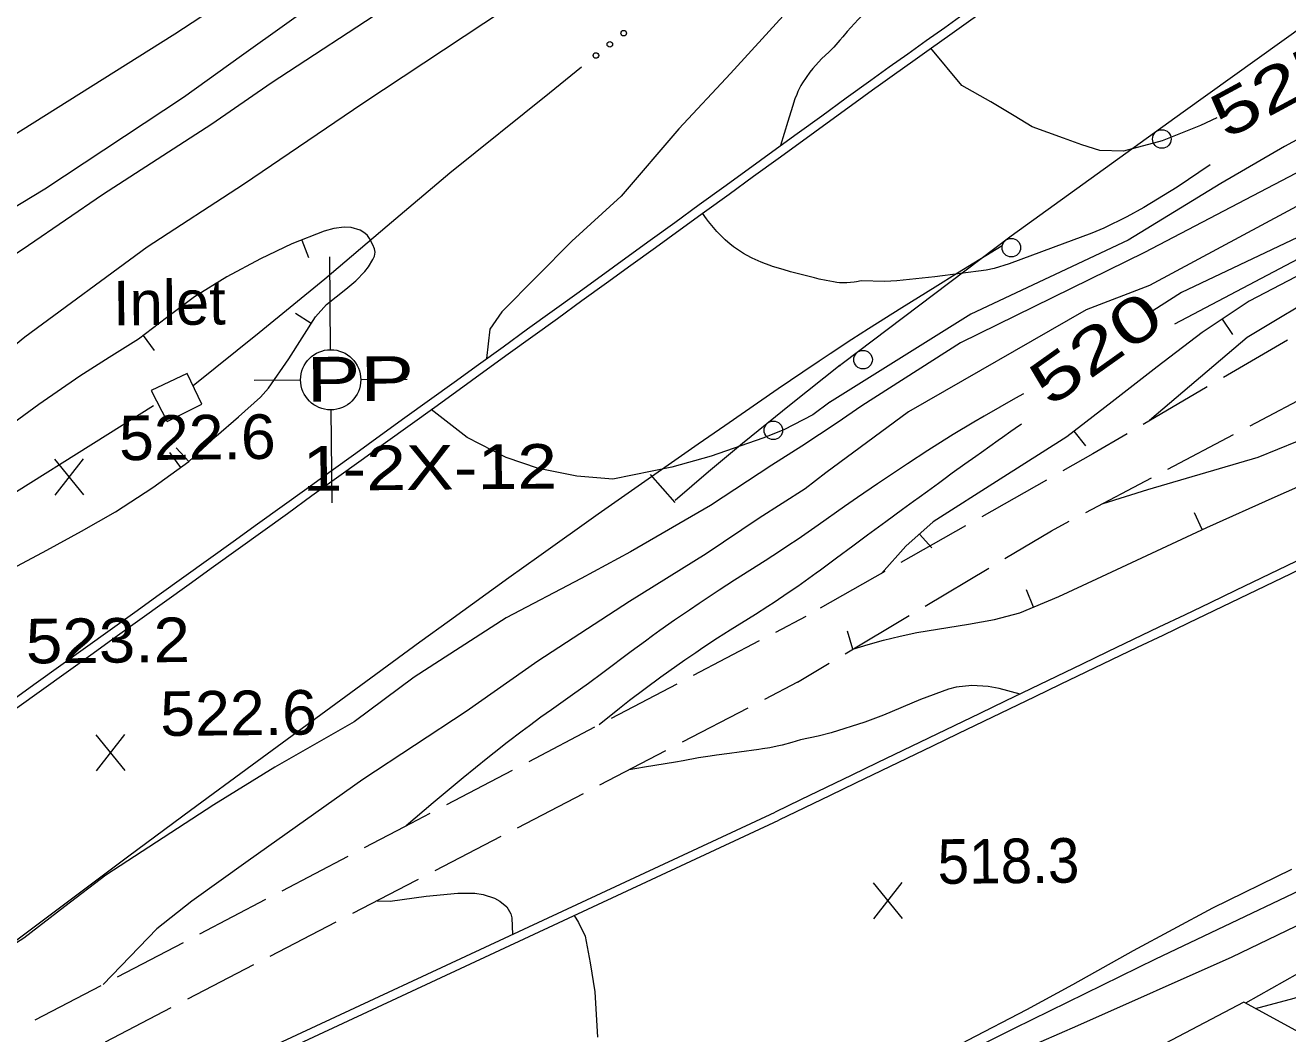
# Model space of a CAD drawing. Extents: x 2361284 to 2366480, y 6976556 to 6985346.
# Drawn here: x 2363862.3 to 2363998.2, y 6978652.7 to 6978761.2 of the extents above; entities that cross this region are included whole.
import ezdxf
from ezdxf.enums import TextEntityAlignment as Align

# ---------------------------------------------------------------- set-up
doc = ezdxf.new("R2010")
doc.units = 0
doc.header["$LTSCALE"] = 1.9
for name, color, linetype, lineweight in [('12', 7, 'Continuous', 13), ('13', 7, 'Continuous', 13), ('17', 7, 'Continuous', 13), ('2', 7, 'Continuous', 13), ('21', 7, 'Continuous', 13), ('27', 7, 'Continuous', 13), ('3', 7, 'Continuous', 13), ('5', 7, 'Continuous', 13), ('6', 7, 'Continuous', 13), ('8', 7, 'Continuous', 13)]:
    doc.layers.add(name, color=color, linetype=linetype, lineweight=lineweight)

msp = doc.modelspace()

# ---------------------------------------------------------------- linework, layer by layer
at = {"layer": '12'}
for p, q in [((2363868.646, 6978710.671), (2363865.529, 6978714.522)), ((2363865.566, 6978710.642), (2363868.609, 6978714.551)), ((2363873.078, 6978681.002), (2363869.961, 6978684.853)), ((2363869.998, 6978680.973), (2363873.041, 6978684.882)), ((2363956.754, 6978665.086), (2363953.637, 6978668.937)), ((2363953.674, 6978665.057), (2363956.717, 6978668.966))]:
    msp.add_line(p, q, dxfattribs=at)
for points in [[(2364318.668, 6978881.737), (2364315.081, 6978880.323), (2364310.225, 6978877.817), (2364304.381, 6978875.021), (2364297.875, 6978871.328), (2364292.269, 6978868.855), (2364285.118, 6978866.797), (2364272.672, 6978861.998), (2364252.913, 6978850.291), (2364243.086, 6978845.746), (2364221.893, 6978836.494), (2364201.419, 6978826.229), (2364184.966, 6978820.092), (2364167.412, 6978812.135), (2364148.382, 6978802.573), (2364131.482, 6978795.043), (2364111.797, 6978786.975), (2364090.231, 6978778.049), (2364074.073, 6978771.426), (2364063.031, 6978767.451), (2364043.924, 6978759.648), (2364030.524, 6978753.17), (2363986.779, 6978732.443), (2363983.688, 6978730.464)], [(2363953.807, 6978799.854), (2363950.815, 6978797.905), (2363947.317, 6978795.582), (2363942.293, 6978791.664), (2363931.416, 6978784.08), (2363923.864, 6978778.927), (2363914.944, 6978772.552), (2363906.78, 6978766.615), (2363901.761, 6978763.447), (2363888.789, 6978754.992), (2363882.411, 6978750.582), (2363870.653, 6978742.96), (2363862.704, 6978737.524), (2363850.232, 6978729.145), (2363836.706, 6978719.346), (2363825.404, 6978712.048), (2363814.472, 6978704.934), (2363799.243, 6978694.177), (2363787.31, 6978685.994), (2363777.501, 6978679.511), (2363766.917, 6978672.43), (2363754.892, 6978664.634), (2363741.451, 6978656.097), (2363729.092, 6978648.638)], [(2363950.79, 6978760.542), (2363951.185, 6978760.984), (2363951.997, 6978761.84), (2363953.651, 6978763.502), (2363954.464, 6978764.348), (2363961.779, 6978772.217), (2363962.508, 6978773.01), (2363963.955, 6978774.606), (2363966.845, 6978777.802), (2363968.312, 6978779.38), (2363968.639, 6978779.714), (2363968.863, 6978779.93), (2363969.322, 6978780.352), (2363970.734, 6978781.58), (2363971.425, 6978782.209)], [(2363950.79, 6978760.542), (2363950.334, 6978759.971), (2363950.019, 6978759.6), (2363949.376, 6978758.869), (2363949.201, 6978758.681), (2363948.832, 6978758.323), (2363948.073, 6978757.625), (2363947.712, 6978757.253), (2363947.098, 6978756.539), (2363946.804, 6978756.17), (2363946.386, 6978755.601), (2363946.003, 6978755.013), (2363945.827, 6978754.71), (2363945.609, 6978754.299), (2363945.509, 6978754.089), (2363945.37, 6978753.77), (2363945.188, 6978753.279), (2363944.925, 6978752.468), (2363944.421, 6978750.841), (2363943.646, 6978748.264)], [(2363990.601, 6978751.25), (2363988.838, 6978750.433), (2363984.724, 6978748.764), (2363980.564, 6978747.645), (2363977.983, 6978747.74), (2363976.058, 6978748.342), (2363974.091, 6978749.053), (2363970.719, 6978750.281), (2363968.778, 6978751.463), (2363966.282, 6978752.979), (2363963.155, 6978754.719), (2363959.808, 6978758.728)], [(2363969.772, 6978721.551), (2363968.919, 6978721.082), (2363967.224, 6978720.13), (2363965.541, 6978719.157), (2363964.426, 6978718.498), (2363962.211, 6978717.155), (2363960.563, 6978716.128), (2363959.47, 6978715.434), (2363957.295, 6978714.026), (2363956.214, 6978713.312), (2363954.062, 6978711.866), (2363951.923, 6978710.397), (2363950.503, 6978709.406), (2363947.676, 6978707.4)], [(2363947.676, 6978707.4), (2363945.523, 6978705.909), (2363944.436, 6978705.179), (2363943.619, 6978704.641), (2363941.974, 6978703.583), (2363938.671, 6978701.485), (2363937.031, 6978700.419), (2363934.89, 6978698.992), (2363933.824, 6978698.271), (2363932.233, 6978697.179), (2363930.653, 6978696.071), (2363929.868, 6978695.51), (2363929.095, 6978694.949), (2363927.56, 6978693.81), (2363924.504, 6978691.515), (2363922.965, 6978690.383), (2363921.258, 6978689.166), (2363918.975, 6978687.552), (2363917.84, 6978686.736), (2363916.618, 6978685.838), (2363915.807, 6978685.233), (2363914.195, 6978684.011), (2363912.801, 6978682.924), (2363912.111, 6978682.371), (2363909.485, 6978680.233), (2363908.178, 6978679.157), (2363906.228, 6978677.53), (2363904.292, 6978675.887), (2363903.331, 6978675.057)], [(2363900.227, 6978667.006), (2363901.628, 6978666.95), (2363905.493, 6978667.506), (2363908.899, 6978667.829), (2363910.727, 6978667.828), (2363911.641, 6978667.685), (2363912.849, 6978667.272), (2363913.426, 6978666.954), (2363914.157, 6978666.348), (2363914.621, 6978665.599), (2363914.715, 6978665.174), (2363914.792, 6978663.375)], [(2363994.772, 6978655.386), (2363998.912, 6978656.515), (2364005.342, 6978658.596), (2364013.176, 6978660.491), (2364020.796, 6978662.522), (2364026.973, 6978663.851), (2364030.753, 6978663.877), (2364032.68, 6978663.175), (2364033.366, 6978662.542), (2364033.351, 6978660.992), (2364030.655, 6978656.297), (2364029.062, 6978653.432), (2364028.253, 6978650.253), (2364028.369, 6978649.604)]]:
    msp.add_lwpolyline(points, dxfattribs=at)
at = {"layer": '13'}
for points in [[(2364301.817, 6978870.186), (2364292.057, 6978865.873), (2364274.338, 6978858.215), (2364261.561, 6978851.633), (2364252.212, 6978847.233), (2364236.127, 6978839.36), (2364210.254, 6978827.834), (2364183.353, 6978815.267), (2364168.396, 6978807.534), (2364146.542, 6978797.236), (2364122.964, 6978787.511), (2364096.992, 6978776.993), (2364073.505, 6978766.95), (2364052.841, 6978759.892), (2364027.581, 6978750.372), (2364011.974, 6978742.704), (2363986.042, 6978729.036)], [(2363953.936, 6978805.174), (2363949.163, 6978802.349), (2363946.072, 6978800.379), (2363941.89, 6978797.26), (2363935.553, 6978792.71), (2363931.574, 6978789.572), (2363920.21, 6978781.412), (2363910.085, 6978774.496), (2363900.511, 6978768.566), (2363885.622, 6978757.902), (2363879.354, 6978753.453), (2363864.447, 6978743.57), (2363855.944, 6978738.439), (2363843.297, 6978730.859), (2363828.716, 6978721.35), (2363810.343, 6978708.865), (2363801.589, 6978703.011), (2363782.201, 6978690.085), (2363767.406, 6978680.965), (2363753.71, 6978673.154), (2363739.13, 6978664.614), (2363725.283, 6978655.873)], [(2363955.293, 6978790.837), (2363951.985, 6978788.436), (2363945.198, 6978783.841), (2363938.251, 6978779.244), (2363927.425, 6978771.562), (2363913.936, 6978762.883), (2363898.691, 6978752.776), (2363885.843, 6978744.084), (2363875.467, 6978737.345), (2363862.278, 6978727.649), (2363848.009, 6978715.942), (2363828.319, 6978703.135), (2363817.534, 6978695.312), (2363801.165, 6978684.466), (2363784.786, 6978673.82), (2363771.402, 6978665.701), (2363762.87, 6978659.57), (2363752.238, 6978652.419)], [(2363953.679, 6978772.28), (2363951.231, 6978769.998), (2363948.248, 6978767.069), (2363943.933, 6978762.238), (2363938.242, 6978756.013), (2363932.669, 6978750.049), (2363926.478, 6978742.821), (2363921.153, 6978737.969), (2363913.625, 6978730.357), (2363912.352, 6978728.515), (2363911.983, 6978725.332)], [(2364009.272, 6978754.328), (2363997.89, 6978748.169), (2363991.008, 6978744.185), (2363981.055, 6978738.089), (2363964.099, 6978730.107), (2363948.89, 6978720.612)], [(2364006.043, 6978748.927), (2363982.808, 6978736.746), (2363963.019, 6978727.037), (2363952.384, 6978720.266), (2363949.721, 6978718.44)], [(2363978.375, 6978709.752), (2363983.171, 6978711.248), (2363995.048, 6978714.721), (2364003.516, 6978718.182), (2364016.572, 6978723.996), (2364026.58, 6978729.391), (2364040.603, 6978739.786), (2364046.281, 6978745.129), (2364046.866, 6978745.655), (2364047.058, 6978747.587), (2364045.448, 6978748.632), (2364042.424, 6978748.093), (2364035.146, 6978745.714), (2364022.579, 6978741.095), (2364010.351, 6978736.557), (2364002.715, 6978732.935), (2363993.856, 6978727.6), (2363983.36, 6978718.66)], [(2364007.838, 6978746.374), (2363983.332, 6978733.19), (2363976.536, 6978730.596), (2363957.404, 6978719.626), (2363948.522, 6978713.058)], [(2363989.889, 6978746.173), (2363986.322, 6978743.77), (2363982.749, 6978741.596), (2363980.912, 6978740.589), (2363978.426, 6978739.376), (2363977.148, 6978738.853), (2363972.963, 6978737.282), (2363968.249, 6978735.527), (2363966.613, 6978735.033), (2363965.774, 6978734.863), (2363960.232, 6978734.121), (2363956.136, 6978733.712), (2363954.867, 6978733.653), (2363952.326, 6978733.696)], [(2363952.326, 6978733.696), (2363951.81, 6978733.601), (2363951.551, 6978733.562), (2363951.161, 6978733.516), (2363950.77, 6978733.489), (2363950.576, 6978733.483), (2363950.188, 6978733.491), (2363949.995, 6978733.506), (2363949.707, 6978733.541), (2363949.323, 6978733.603), (2363948.557, 6978733.742), (2363947.793, 6978733.901), (2363947.284, 6978734.016), (2363946.27, 6978734.268), (2363944.706, 6978734.69), (2363943.93, 6978734.912), (2363942.769, 6978735.265), (2363942.519, 6978735.347), (2363942.026, 6978735.527), (2363941.54, 6978735.724), (2363941.219, 6978735.865), (2363940.581, 6978736.164), (2363939.96, 6978736.486), (2363939.658, 6978736.659), (2363939.216, 6978736.932), (2363938.785, 6978737.225), (2363938.575, 6978737.379), (2363938.162, 6978737.702), (2363937.96, 6978737.872), (2363937.662, 6978738.136), (2363937.355, 6978738.426), (2363937.157, 6978738.623), (2363936.774, 6978739.025), (2363936.589, 6978739.23), (2363936.231, 6978739.65), (2363935.889, 6978740.082), (2363935.669, 6978740.377), (2363935.245, 6978740.984)], [(2363948.95, 6978720.653), (2363947.103, 6978719.275), (2363943.987, 6978717.656), (2363941.745, 6978716.764), (2363936.153, 6978714.831), (2363931.916, 6978713.641), (2363925.587, 6978712.38), (2363921.703, 6978712.673), (2363917.585, 6978713.504), (2363914.104, 6978714.681), (2363909.913, 6978716.852), (2363906.034, 6978719.855)], [(2363949.721, 6978718.44), (2363945.915, 6978715.914), (2363942.693, 6978713.883), (2363936.084, 6978709.54), (2363927.472, 6978704.538), (2363922.188, 6978701.668), (2363914.098, 6978697.45), (2363904.199, 6978691.075), (2363897.733, 6978686.254), (2363889.209, 6978681.383), (2363882.648, 6978677.331), (2363871.019, 6978669.749), (2363866.581, 6978666.376), (2363862.183, 6978662.984), (2363855.502, 6978658.722), (2363851.172, 6978653.48), (2363849.339, 6978650.763), (2363845.02, 6978644.28), (2363843.343, 6978640.804), (2363841.267, 6978636.124), (2363839.093, 6978629.274)], [(2363969.563, 6978718.279), (2363968.882, 6978717.803), (2363968.429, 6978717.485), (2363967.524, 6978716.848), (2363967.072, 6978716.529), (2363966.169, 6978715.889), (2363965.267, 6978715.248), (2363964.667, 6978714.82), (2363963.468, 6978713.962), (2363962.122, 6978712.993), (2363961.225, 6978712.346), (2363960.628, 6978711.913), (2363959.436, 6978711.047), (2363958.542, 6978710.396), (2363957.947, 6978709.962), (2363956.758, 6978709.091), (2363954.975, 6978707.783), (2363953.789, 6978706.908), (2363952.998, 6978706.325), (2363951.417, 6978705.156), (2363949.668, 6978703.862), (2363948.794, 6978703.214), (2363947.921, 6978702.564), (2363947.485, 6978702.238)], [(2363948.522, 6978713.058), (2363946.298, 6978711.327), (2363941.327, 6978708.15), (2363935.613, 6978704.345), (2363927.393, 6978699.197), (2363917.522, 6978692.762), (2363909.813, 6978687.379), (2363898.663, 6978680.033), (2363886.335, 6978671.294), (2363880.276, 6978666.967), (2363876.504, 6978663.971), (2363870.721, 6978657.996)], [(2363947.485, 6978702.238), (2363945.482, 6978700.823), (2363944.471, 6978700.129), (2363942.943, 6978699.105), (2363942.273, 6978698.669), (2363940.922, 6978697.815), (2363938.206, 6978696.129), (2363936.86, 6978695.267), (2363935.284, 6978694.221), (2363934.501, 6978693.691), (2363933.333, 6978692.886), (2363931.595, 6978691.656), (2363930.747, 6978691.041), (2363929.062, 6978689.797), (2363927.393, 6978688.532), (2363926.289, 6978687.679), (2363924.099, 6978685.945)], [(2364052.781, 6978665.287), (2364053.17, 6978666.37), (2364056.067, 6978670.998), (2364061.428, 6978676.22), (2364069.973, 6978683.092), (2364078.127, 6978688.99), (2364081.266, 6978691.309), (2364081.886, 6978693.335), (2364079.807, 6978694.305), (2364074.265, 6978692.282), (2364066.176, 6978687.996), (2364058.017, 6978684.708), (2364046.06, 6978680.094), (2364040.94, 6978678.066), (2364030.271, 6978673.614), (2364019.878, 6978668.624), (2364009.378, 6978664.274), (2364000.659, 6978659.922), (2363993.697, 6978655.975)], [(2363969.429, 6978689.245), (2363967.15, 6978689.853), (2363965.983, 6978690.052), (2363964.235, 6978690.163), (2363962.528, 6978689.993), (2363961.703, 6978689.782), (2363958.698, 6978688.651), (2363954.725, 6978686.959), (2363952.707, 6978686.217), (2363949.098, 6978685.073), (2363947.685, 6978684.724), (2363945.787, 6978684.305), (2363944.857, 6978684.012)], [(2363944.857, 6978684.012), (2363943.811, 6978683.756), (2363943.286, 6978683.636), (2363942.497, 6978683.47), (2363941.703, 6978683.328), (2363941.304, 6978683.268), (2363939.176, 6978682.978), (2363938.137, 6978682.844), (2363936.752, 6978682.665), (2363936.06, 6978682.569), (2363934.81, 6978682.364), (2363933.149, 6978682.059), (2363932.317, 6978681.913), (2363928.997, 6978681.362), (2363927.335, 6978681.096)], [(2363961.306, 6978650.657), (2363963.802, 6978652.011), (2363970.152, 6978655.282), (2363975.097, 6978657.979), (2363981.632, 6978661.66), (2363990.169, 6978666.251), (2363998.65, 6978670.392)], [(2363921.403, 6978665.397), (2363921.88, 6978664.672), (2363922.614, 6978663.199), (2363923.141, 6978660.304), (2363923.662, 6978657.2), (2363923.928, 6978652.322)], [(2364001.985, 6978665.624), (2363992.21, 6978660.91), (2363975.589, 6978653.553), (2363963.767, 6978648.359)]]:
    msp.add_lwpolyline(points, dxfattribs=at)
at = {"layer": '17'}
for points in [[(2364319.126, 6978986.097), (2364293.911, 6978968.587), (2364268.695, 6978951.075), (2364223.262, 6978919.672), (2364177.879, 6978888.188), (2364129.919, 6978854.212), (2364082.122, 6978819.995), (2364034.524, 6978785.94), (2363986.965, 6978751.846), (2363968.451, 6978738.519), (2363950.251, 6978724.765), (2363950.112, 6978724.654), (2363949.973, 6978724.533)], [(2363950.062, 6978724.614), (2363944.76, 6978720.443), (2363939.521, 6978716.192), (2363935.879, 6978713.148), (2363932.28, 6978710.064)]]:
    msp.add_lwpolyline(points, dxfattribs=at)
for centre in [(2363984.676, 6978748.966), (2363968.474, 6978737.28), (2363952.516, 6978725.224), (2363942.862, 6978717.616)]:
    msp.add_circle(centre, 1, dxfattribs=at)
at = {"layer": '2'}
for p, q in [((2363895.184, 6978726.299), (2363895.109, 6978736.299)), ((2363891.975, 6978723.028), (2363886.975, 6978722.991)), ((2363895.215, 6978723.059), (2363895.214, 6978723.099)), ((2363898.455, 6978723.09), (2363903.455, 6978723.127)), ((2363895.246, 6978719.819), (2363895.321, 6978709.819))]:
    msp.add_line(p, q, dxfattribs=at)
msp.add_circle((2363895.215, 6978723.059), 3.24, dxfattribs=at)
at = {"layer": '21'}
for points in [[(2363922.205, 6978756.7), (2363918.751, 6978753.917), (2363908.043, 6978745.295), (2363901.307, 6978739.592), (2363894.57, 6978733.886), (2363887.515, 6978728.109), (2363880.399, 6978722.401)], [(2363876.139, 6978720.241), (2363854.625, 6978706.785), (2363850.658, 6978704.408)]]:
    msp.add_lwpolyline(points, dxfattribs=at)
for centre in [(2363926.752, 6978760.36), (2363925.256, 6978759.156), (2363923.761, 6978757.952)]:
    msp.add_circle(centre, 0.3, dxfattribs=at)
at = {"layer": '27'}
for p, q in [((2363892.09, 6978738.093), (2363892.808, 6978736.23)), ((2363893.126, 6978729.122), (2363891.435, 6978730.196)), ((2363991.157, 6978729.585), (2363992.263, 6978727.915)), ((2363875.017, 6978727.82), (2363876.222, 6978726.222)), ((2363975.211, 6978717.512), (2363976.446, 6978715.934)), ((2363879.082, 6978713.628), (2363877.906, 6978715.247)), ((2363879.956, 6978714.267), (2363878.581, 6978715.723)), ((2363989.032, 6978706.933), (2363988.195, 6978708.745)), ((2363958.585, 6978706.454), (2363959.909, 6978704.966)), ((2363970.85, 6978698.6), (2363970.093, 6978700.453)), ((2363951.422, 6978694.074), (2363950.834, 6978695.99))]:
    msp.add_line(p, q, dxfattribs=at)
for points in [[(2363879.956, 6978714.267), (2363881.413, 6978715.64), (2363882.88, 6978717.005), (2363885.281, 6978719.067), (2363887.651, 6978721.18), (2363888.502, 6978722.148), (2363890.712, 6978725.319), (2363892.14, 6978727.583), (2363893.579, 6978729.837), (2363894.756, 6978731.148), (2363896.851, 6978732.828), (2363897.902, 6978733.708), (2363898.883, 6978734.717), (2363899.268, 6978735.211), (2363899.751, 6978735.986), (2363899.917, 6978736.377), (2363899.993, 6978736.788), (2363899.981, 6978736.988), (2363899.94, 6978737.138), (2363899.735, 6978737.596), (2363899.399, 6978738.273), (2363899.186, 6978738.571), (2363898.894, 6978738.839), (2363898.381, 6978739.144), (2363897.428, 6978739.435), (2363896.677, 6978739.488), (2363895.569, 6978739.347), (2363894.511, 6978739.037), (2363891.044, 6978737.693), (2363887.649, 6978736.091), (2363884.048, 6978734.126), (2363880.568, 6978732.003), (2363877.538, 6978729.714), (2363874.511, 6978727.435), (2363871.37, 6978725.445), (2363868.228, 6978723.456), (2363863.797, 6978720.403), (2363859.457, 6978717.232)], [(2364000.746, 6978734.996), (2363994.078, 6978731.522), (2363989.02, 6978728.154), (2363984.175, 6978724.468), (2363979.311, 6978720.692), (2363974.456, 6978716.925), (2363967.268, 6978712.377), (2363960.072, 6978707.788), (2363957.127, 6978705.16), (2363954.495, 6978702.215)], [(2363843.95, 6978694.763), (2363845.59, 6978695.859), (2363847.301, 6978696.815), (2363852.271, 6978698.813), (2363857.213, 6978700.84), (2363860.955, 6978702.755), (2363864.676, 6978704.731), (2363868.387, 6978706.756), (2363872.067, 6978708.861), (2363876.083, 6978711.45), (2363879.956, 6978714.267)], [(2363951.422, 6978694.074), (2363953.058, 6978694.581), (2363954.713, 6978695.037), (2363956.499, 6978695.474), (2363958.296, 6978695.881), (2363963.876, 6978696.774), (2363966.652, 6978697.25), (2363969.376, 6978697.996), (2363973.57, 6978699.726), (2363977.672, 6978701.645), (2363983.586, 6978704.411), (2363989.519, 6978707.158), (2363996.859, 6978710.448), (2364004.208, 6978713.698)]]:
    msp.add_lwpolyline(points, dxfattribs=at)
at = {"layer": '3'}
for points in [[(2363952.175, 6978808.479), (2363878.438, 6978760.234), (2363806.248, 6978714.919), (2363769.733, 6978692.927), (2363684.374, 6978644.003), (2363641.063, 6978620.7), (2363500.405, 6978547.088), (2363379.13, 6978483.782), (2363259.87, 6978421.215), (2363142.44, 6978360.454), (2363059.726, 6978316.295)], [(2364277.747, 6978798.494), (2364265.377, 6978793.347), (2364259.251, 6978790.637), (2364239.026, 6978781.314), (2364228.947, 6978776.586), (2364213.87, 6978769.405), (2364191.365, 6978758.465), (2364161.385, 6978743.824), (2364146.339, 6978736.62), (2364078.247, 6978704.681), (2364006.908, 6978671.621), (2363983.987, 6978660.696), (2363968.777, 6978653.267), (2363938.462, 6978638.188)], [(2363967.49, 6978737.48), (2363962.67, 6978734.528), (2363960.268, 6978733.043), (2363956.676, 6978730.798), (2363953.102, 6978728.527), (2363951.323, 6978727.379), (2363948.96, 6978725.834), (2363947.783, 6978725.055), (2363946.022, 6978723.878), (2363943.395, 6978722.09), (2363937.635, 6978718.111), (2363934.761, 6978716.115), (2363930.457, 6978713.11), (2363924.019, 6978708.581), (2363917.601, 6978704.025), (2363914.399, 6978701.736), (2363908.012, 6978697.137), (2363904.825, 6978694.826), (2363900.055, 6978691.346), (2363886.757, 6978681.588), (2363880.12, 6978676.694), (2363873.495, 6978671.784), (2363870.188, 6978669.322), (2363863.585, 6978664.382), (2363860.291, 6978661.902)], [(2363771.738, 6978600.776), (2363771.45, 6978600.709), (2363820.107, 6978621.352), (2363862.431, 6978639.006), (2363943.048, 6978676.525)], [(2363771.829, 6978599.821), (2363771.828, 6978599.822), (2363820.475, 6978620.466), (2363862.819, 6978638.129), (2363943.456, 6978675.659)]]:
    msp.add_lwpolyline(points, dxfattribs=at)
for centre, radius, start, end in [((2361817.87, 6982011.643), 3793.856, 297.81552, 304.19799), ((2361817.87, 6982011.643), 3794.816, 297.81552, 304.19799), ((2291088.926, 7081108.31), 125639.803, 305.44681, 305.51809), ((2291088.925, 7081108.31), 125640.764, 305.44681, 305.51809), ((2361861.142, 6981945.89), 3736.294, 298.19355, 302.82403), ((2361861.142, 6981945.89), 3737.254, 298.19355, 302.82403), ((2372981.712, 6959966.989), 20778.456, 115.24593, 115.78543), ((2372981.712, 6959966.989), 20777.496, 115.24593, 115.78543), ((2353709.947, 6992844.372), 17419.21, 305.33293, 306.01888), ((2353709.947, 6992844.372), 17420.17, 305.33293, 306.01888)]:
    msp.add_arc(centre, radius, start, end, dxfattribs=at)
at = {"layer": '5'}
msp.add_lwpolyline([(2363932.28, 6978709.865), (2363930.959, 6978711.353), (2363929.631, 6978712.849)], dxfattribs=at)
at = {"layer": '6'}
for p, q in [((2363998.208, 6978727.332), (2363991.296, 6978723.296)), ((2363989.565, 6978722.289), (2363982.664, 6978718.253)), ((2363994.176, 6978718.093), (2364001.251, 6978721.83)), ((2363985.33, 6978713.428), (2363992.405, 6978717.156)), ((2363972.26, 6978712.264), (2363965.297, 6978708.328)), ((2363976.484, 6978708.764), (2363983.559, 6978712.492)), ((2363963.556, 6978707.341), (2363956.594, 6978703.405)), ((2363954.853, 6978702.418), (2363947.891, 6978698.472)), ((2363959.189, 6978698.709), (2363966.059, 6978702.805)), ((2363943.134, 6978695.916), (2363946.398, 6978697.628)), ((2363950.597, 6978693.586), (2363957.468, 6978697.683)), ((2363934.277, 6978691.281), (2363941.362, 6978694.99)), ((2363945.446, 6978690.507), (2363948.877, 6978692.56)), ((2363925.422, 6978686.638), (2363932.507, 6978690.354)), ((2363945.446, 6978690.507), (2363941.893, 6978688.663)), ((2363940.121, 6978687.737), (2363933.027, 6978684.05)), ((2363916.565, 6978681.993), (2363923.651, 6978685.711)), ((2363931.256, 6978683.123), (2363924.16, 6978679.435)), ((2363907.709, 6978677.349), (2363914.794, 6978681.066)), ((2363922.388, 6978678.508), (2363915.293, 6978674.821)), ((2363913.522, 6978673.904), (2363906.416, 6978670.215)), ((2363889.986, 6978668.079), (2363897.081, 6978671.787)), ((2363881.13, 6978663.444), (2363888.215, 6978667.152)), ((2363895.778, 6978664.694), (2363888.673, 6978661.006)), ((2363872.273, 6978658.811), (2363879.358, 6978662.518)), ((2363886.902, 6978660.089), (2363879.796, 6978656.402)), ((2363863.417, 6978654.177), (2363870.502, 6978657.884)), ((2363878.024, 6978655.486), (2363870.93, 6978651.798))]:
    msp.add_line(p, q, dxfattribs=at)
for points in [[(2363980.934, 6978717.247), (2363977.264, 6978715.092), (2363974.001, 6978713.251)], [(2363967.78, 6978703.831), (2363972.802, 6978706.819), (2363974.713, 6978707.827)], [(2363898.852, 6978672.714), (2363903.182, 6978674.976), (2363905.937, 6978676.422)], [(2363904.646, 6978669.298), (2363904.397, 6978669.166), (2363897.55, 6978665.611)]]:
    msp.add_lwpolyline(points, dxfattribs=at)
at = {"layer": '8'}
msp.add_lwpolyline([(2363881.328, 6978720.43), (2363879.766, 6978723.735), (2363875.893, 6978721.918), (2363877.624, 6978718.585)], close=True, dxfattribs=at)
msp.add_lwpolyline([(2364001.477, 6978651.749), (2363993.496, 6978656.083), (2363978.679, 6978648.311), (2363981.288, 6978642.086)], dxfattribs=at)

# ---------------------------------------------------------------- texts
at = {"layer": '12'}
for s, rotation, width, p in [(' 525 ', 28.351, 1.4, (2363998.197, 6978752.427)), (' 520 ', 35.396, 1.45, (2363978.952, 6978724.518))]:
    msp.add_text(s, height=4.8, rotation=rotation, dxfattribs=dict(at, width=width)).set_placement(p, align=Align.CENTER)
for s, width, p in [('522.6', 1.05, (2363872.455, 6978714.395)), ('523.2', 1.1, (2363862.422, 6978692.528)), ('522.6', 1.05, (2363876.887, 6978684.726)), ('518.3', 0.95, (2363960.563, 6978668.81))]:
    msp.add_text(s, height=4.799, rotation=0.545, dxfattribs=dict(at, width=width)).set_placement(p)
at = {"layer": '2'}
for s, width, p in [('  PP', 1.35, (2363887.836, 6978720.662)), ('  1-2X-12', 1.2, (2363887.927, 6978711.062))]:
    msp.add_text(s, height=4.799, rotation=0.545, dxfattribs=dict(at, width=width)).set_placement(p)
at = {"layer": '8'}
msp.add_text('Inlet', height=4.799, rotation=0.545, dxfattribs=at).set_placement((2363871.807, 6978728.9))

doc.saveas('drawing.dxf')
